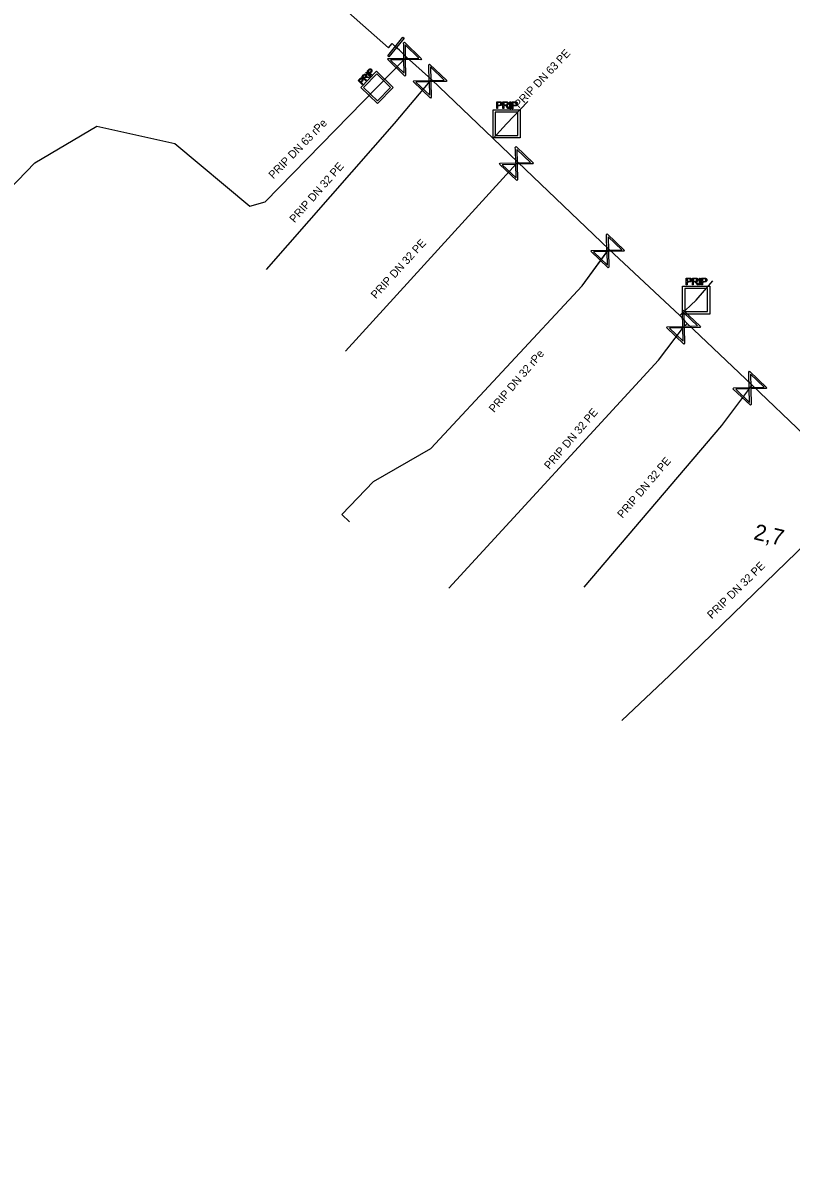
# Model space of a CAD drawing. Extents: x -643544 to -637295, y -1119190 to -1111715.
# Drawn here: x -642458.3 to -642410.3, y -1113955.6 to -1113884.4 of the extents above; entities that cross this region are included whole.
import ezdxf

# ---------------------------------------------------------------- set-up
doc = ezdxf.new("R2010")
doc.units = 0
for name, color, linetype in [('Default', 7, 'Continuous'), ('VP Kótování', 7, 'Continuous'), ('VP Popis přípojky', 7, 'Continuous'), ('VP Přípojka', 7, 'Continuous'), ('VP Řad', 7, 'Continuous'), ('VP Šachta', 7, 'Continuous'), ('VP Šoupě', 7, 'Continuous')]:
    doc.layers.add(name, color=color, linetype=linetype)

msp = doc.modelspace()

# ---------------------------------------------------------------- linework, layer by layer
at = {"layer": 'Default'}
for points in [[(-642436.674, -1113887.371), (-642436.649, -1113887.346), (-642436.633, -1113887.334), (-642436.612, -1113887.319), (-642436.59, -1113887.315), (-642436.569, -1113887.31), (-642436.546, -1113887.318), (-642436.523, -1113887.326), (-642436.503, -1113887.345), (-642436.47, -1113887.377), (-642436.468, -1113887.419), (-642436.466, -1113887.462), (-642436.519, -1113887.516)], [(-642436.548, -1113887.487), (-642436.516, -1113887.454), (-642436.515, -1113887.428), (-642436.514, -1113887.403), (-642436.537, -1113887.381), (-642436.552, -1113887.365), (-642436.571, -1113887.362), (-642436.59, -1113887.359), (-642436.607, -1113887.368), (-642436.618, -1113887.375), (-642436.641, -1113887.398)], [(-642437.235, -1113887.944), (-642437.21, -1113887.919), (-642437.194, -1113887.907), (-642437.173, -1113887.892), (-642437.151, -1113887.888), (-642437.13, -1113887.883), (-642437.107, -1113887.891), (-642437.084, -1113887.899), (-642437.065, -1113887.918), (-642437.031, -1113887.95), (-642437.029, -1113887.992), (-642437.027, -1113888.035), (-642437.08, -1113888.089)], [(-642437.11, -1113888.06), (-642437.077, -1113888.027), (-642437.076, -1113888.001), (-642437.075, -1113887.976), (-642437.098, -1113887.954), (-642437.114, -1113887.938), (-642437.133, -1113887.935), (-642437.152, -1113887.932), (-642437.168, -1113887.941), (-642437.179, -1113887.948), (-642437.202, -1113887.971)], [(-642436.995, -1113887.698), (-642436.961, -1113887.664), (-642436.937, -1113887.653), (-642436.913, -1113887.641), (-642436.885, -1113887.648), (-642436.857, -1113887.655), (-642436.836, -1113887.675), (-642436.808, -1113887.702), (-642436.807, -1113887.738), (-642436.806, -1113887.773), (-642436.836, -1113887.815), (-642436.816, -1113887.809), (-642436.803, -1113887.808), (-642436.776, -1113887.806), (-642436.742, -1113887.813)], [(-642436.888, -1113887.816), (-642436.865, -1113887.792), (-642436.857, -1113887.774), (-642436.849, -1113887.756), (-642436.853, -1113887.74), (-642436.857, -1113887.723), (-642436.87, -1113887.71), (-642436.888, -1113887.693), (-642436.912, -1113887.695), (-642436.937, -1113887.696), (-642436.965, -1113887.725)], [(-642436.756, -1113887.861), (-642436.794, -1113887.852), (-642436.816, -1113887.85), (-642436.838, -1113887.848), (-642436.85, -1113887.851), (-642436.862, -1113887.854), (-642436.872, -1113887.86), (-642436.879, -1113887.864), (-642436.892, -1113887.877)], [(-642428.513, -1113889.374), (-642428.47, -1113889.374), (-642428.447, -1113889.378), (-642428.416, -1113889.384), (-642428.394, -1113889.399), (-642428.372, -1113889.414), (-642428.359, -1113889.44), (-642428.347, -1113889.466), (-642428.347, -1113889.498), (-642428.347, -1113889.554), (-642428.381, -1113889.592), (-642428.416, -1113889.629), (-642428.507, -1113889.629)], [(-642428.507, -1113889.579), (-642428.451, -1113889.579), (-642428.428, -1113889.559), (-642428.406, -1113889.538), (-642428.406, -1113889.5), (-642428.406, -1113889.474), (-642428.419, -1113889.455), (-642428.432, -1113889.436), (-642428.454, -1113889.43), (-642428.469, -1113889.425), (-642428.508, -1113889.425)], [(-642428.111, -1113889.564), (-642428.072, -1113889.564), (-642428.05, -1113889.556), (-642428.028, -1113889.548), (-642428.017, -1113889.531), (-642428.006, -1113889.513), (-642428.006, -1113889.491), (-642428.006, -1113889.462), (-642428.028, -1113889.442), (-642428.05, -1113889.422), (-642428.098, -1113889.422)], [(-642428.099, -1113889.374), (-642428.042, -1113889.374), (-642428.012, -1113889.386), (-642427.982, -1113889.397), (-642427.965, -1113889.427), (-642427.947, -1113889.456), (-642427.947, -1113889.491), (-642427.947, -1113889.538), (-642427.976, -1113889.569), (-642428.006, -1113889.6), (-642428.067, -1113889.608), (-642428.045, -1113889.62), (-642428.034, -1113889.63), (-642428.009, -1113889.652), (-642427.987, -1113889.687)], [(-642427.55, -1113889.375), (-642427.508, -1113889.375), (-642427.484, -1113889.38), (-642427.453, -1113889.386), (-642427.432, -1113889.4), (-642427.41, -1113889.415), (-642427.397, -1113889.441), (-642427.385, -1113889.468), (-642427.385, -1113889.5), (-642427.385, -1113889.556), (-642427.419, -1113889.593), (-642427.453, -1113889.63), (-642427.544, -1113889.63)], [(-642427.544, -1113889.581), (-642427.489, -1113889.581), (-642427.466, -1113889.56), (-642427.443, -1113889.54), (-642427.443, -1113889.501), (-642427.443, -1113889.475), (-642427.456, -1113889.456), (-642427.47, -1113889.437), (-642427.492, -1113889.431), (-642427.506, -1113889.427), (-642427.546, -1113889.427)], [(-642428.039, -1113889.715), (-642428.064, -1113889.676), (-642428.08, -1113889.655), (-642428.097, -1113889.635), (-642428.11, -1113889.627), (-642428.123, -1113889.619), (-642428.136, -1113889.616), (-642428.145, -1113889.613), (-642428.167, -1113889.613)], [(-642416.672, -1113900.391), (-642416.629, -1113900.391), (-642416.606, -1113900.395), (-642416.575, -1113900.401), (-642416.553, -1113900.416), (-642416.531, -1113900.431), (-642416.518, -1113900.457), (-642416.506, -1113900.483), (-642416.506, -1113900.515), (-642416.506, -1113900.571), (-642416.54, -1113900.609), (-642416.575, -1113900.646), (-642416.666, -1113900.646)], [(-642416.666, -1113900.596), (-642416.61, -1113900.596), (-642416.587, -1113900.576), (-642416.565, -1113900.555), (-642416.565, -1113900.517), (-642416.565, -1113900.491), (-642416.578, -1113900.472), (-642416.591, -1113900.453), (-642416.613, -1113900.447), (-642416.628, -1113900.442), (-642416.667, -1113900.442)], [(-642416.198, -1113900.732), (-642416.223, -1113900.693), (-642416.239, -1113900.672), (-642416.256, -1113900.652), (-642416.269, -1113900.644), (-642416.282, -1113900.636), (-642416.295, -1113900.633), (-642416.304, -1113900.63), (-642416.326, -1113900.63)], [(-642416.27, -1113900.581), (-642416.231, -1113900.581), (-642416.209, -1113900.573), (-642416.187, -1113900.565), (-642416.176, -1113900.548), (-642416.165, -1113900.53), (-642416.165, -1113900.508), (-642416.165, -1113900.479), (-642416.187, -1113900.459), (-642416.209, -1113900.439), (-642416.257, -1113900.439)], [(-642416.258, -1113900.391), (-642416.201, -1113900.391), (-642416.171, -1113900.403), (-642416.141, -1113900.414), (-642416.124, -1113900.444), (-642416.106, -1113900.473), (-642416.106, -1113900.508), (-642416.106, -1113900.555), (-642416.135, -1113900.586), (-642416.165, -1113900.617), (-642416.226, -1113900.625), (-642416.204, -1113900.637), (-642416.193, -1113900.647), (-642416.168, -1113900.669), (-642416.146, -1113900.704)], [(-642415.709, -1113900.392), (-642415.667, -1113900.392), (-642415.643, -1113900.397), (-642415.612, -1113900.403), (-642415.591, -1113900.417), (-642415.569, -1113900.432), (-642415.556, -1113900.458), (-642415.544, -1113900.485), (-642415.544, -1113900.517), (-642415.544, -1113900.573), (-642415.578, -1113900.61), (-642415.612, -1113900.647), (-642415.703, -1113900.647)], [(-642415.703, -1113900.598), (-642415.648, -1113900.598), (-642415.625, -1113900.577), (-642415.602, -1113900.557), (-642415.602, -1113900.518), (-642415.602, -1113900.492), (-642415.615, -1113900.473), (-642415.629, -1113900.454), (-642415.651, -1113900.448), (-642415.665, -1113900.444), (-642415.705, -1113900.444)]]:
    msp.add_open_spline(points, degree=3, dxfattribs=at)
at = {"layer": 'VP Přípojka'}
for points in [[(-642494.94, -1113951.37), (-642498.13, -1113950.92), (-642499.05, -1113949.58), (-642497.33, -1113934.73), (-642476.94, -1113913.33), (-642457.54, -1113893.19), (-642453.65, -1113890.9), (-642448.78, -1113891.98), (-642444.1, -1113895.89), (-642443.13, -1113895.62), (-642436.151, -1113888.472), (-642434.43, -1113886.71), (-642434.316, -1113886.594)], [(-642443.047, -1113899.863), (-642435.06, -1113890.74), (-642432.84, -1113888.08), (-642432.757, -1113887.981)], [(-642428.894, -1113891.665), (-642428.057, -1113890.748), (-642426.731, -1113889.348)], [(-642438.12, -1113904.97), (-642427.44, -1113893.24), (-642427.355, -1113893.147)], [(-642437.874, -1113915.62), (-642438.344, -1113915.171), (-642436.369, -1113913.105), (-642432.79, -1113911.05), (-642428.065, -1113905.965), (-642423.34, -1113900.88), (-642421.665, -1113898.587)], [(-642432.79, -1113911.05), (-642423.34, -1113900.88), (-642421.74, -1113898.69), (-642421.665, -1113898.587)], [(-642417.242, -1113902.729), (-642416.216, -1113901.765), (-642415.18, -1113900.565)], [(-642431.661, -1113919.772), (-642418.56, -1113905.52), (-642417.001, -1113903.453), (-642416.765, -1113903.23)], [(-642423.21, -1113919.71), (-642414.6, -1113909.6), (-642412.85, -1113907.28), (-642412.711, -1113907.096)], [(-642420.861, -1113928.046), (-642417.88, -1113925.24), (-642407.92, -1113915.59), (-642406.21, -1113913.42), (-642406.138, -1113913.346)]]:
    msp.add_lwpolyline(points, dxfattribs=at)
at = {"layer": 'VP Řad'}
for points in [[(-642454.52, -1113868.74), (-642454.63, -1113869.01), (-642454.529, -1113869.099), (-642435.44, -1113886), (-642435.209, -1113885.738), (-642434.97, -1113885.96)], [(-642434.757, -1113886.158), (-642434.97, -1113885.96)], [(-642434.757, -1113886.158), (-642434.32, -1113886.59), (-642432.757, -1113887.981), (-642428.894, -1113891.665), (-642427.355, -1113893.147), (-642421.665, -1113898.587), (-642417.242, -1113902.729), (-642416.765, -1113903.23), (-642412.711, -1113907.096), (-642409.435, -1113910.22), (-642406.138, -1113913.346), (-642404.352, -1113915.036), (-642391.898, -1113926.897), (-642385.4, -1113933.009), (-642382.19, -1113936.174), (-642381.1, -1113937.25), (-642380.97, -1113937.68), (-642381.95, -1113946.17), (-642382.8, -1113955.3), (-642382.85, -1113955.65)]]:
    msp.add_lwpolyline(points, dxfattribs=at)
at = {"layer": 'VP Šachta'}
for points in [[(-642437.072, -1113888.291), (-642437.329, -1113888.04), (-642437.235, -1113887.944)], [(-642437.202, -1113887.971), (-642437.266, -1113888.037), (-642437.174, -1113888.126)], [(-642437.174, -1113888.126), (-642437.11, -1113888.06)], [(-642436.174, -1113887.462), (-642435.136, -1113888.476), (-642436.123, -1113889.487), (-642437.162, -1113888.473), (-642436.174, -1113887.462)], [(-642436.849, -1113888.062), (-642437.106, -1113887.811), (-642436.995, -1113887.698)], [(-642436.965, -1113887.725), (-642437.043, -1113887.805), (-642436.959, -1113887.888)], [(-642436.989, -1113888.473), (-642436.127, -1113889.314), (-642435.308, -1113888.476), (-642436.17, -1113887.634), (-642436.989, -1113888.473)], [(-642436.959, -1113887.888), (-642436.888, -1113887.816)], [(-642436.892, -1113887.877), (-642436.93, -1113887.916), (-642436.816, -1113888.028), (-642436.849, -1113888.062)], [(-642436.594, -1113887.803), (-642436.851, -1113887.552), (-642436.818, -1113887.519), (-642436.561, -1113887.769), (-642436.594, -1113887.803)], [(-642436.511, -1113887.718), (-642436.768, -1113887.467), (-642436.674, -1113887.371)], [(-642436.742, -1113887.813), (-642436.629, -1113887.837), (-642436.671, -1113887.879), (-642436.756, -1113887.861)], [(-642436.641, -1113887.398), (-642436.705, -1113887.464), (-642436.613, -1113887.553)], [(-642436.613, -1113887.553), (-642436.548, -1113887.487)], [(-642436.519, -1113887.516), (-642436.583, -1113887.582), (-642436.479, -1113887.685), (-642436.511, -1113887.718)], [(-642437.08, -1113888.089), (-642437.145, -1113888.155), (-642437.04, -1113888.258), (-642437.072, -1113888.291)], [(-642428.674, -1113889.805), (-642428.674, -1113889.374), (-642428.513, -1113889.374)], [(-642428.508, -1113889.425), (-642428.618, -1113889.425), (-642428.618, -1113889.579)], [(-642428.29, -1113889.805), (-642428.29, -1113889.374), (-642428.099, -1113889.374)], [(-642428.098, -1113889.422), (-642428.233, -1113889.422), (-642428.233, -1113889.564)], [(-642427.853, -1113889.806), (-642427.853, -1113889.375), (-642427.798, -1113889.375), (-642427.798, -1113889.806), (-642427.853, -1113889.806)], [(-642427.711, -1113889.806), (-642427.711, -1113889.375), (-642427.55, -1113889.375)], [(-642427.546, -1113889.427), (-642427.656, -1113889.427), (-642427.656, -1113889.581)], [(-642427.209, -1113889.881), (-642427.209, -1113891.623), (-642428.905, -1113891.623), (-642428.905, -1113889.881), (-642427.209, -1113889.881)], [(-642428.76, -1113890.029), (-642428.76, -1113891.475), (-642427.354, -1113891.475), (-642427.354, -1113890.029), (-642428.76, -1113890.029)], [(-642428.507, -1113889.629), (-642428.618, -1113889.629), (-642428.618, -1113889.805), (-642428.674, -1113889.805)], [(-642428.618, -1113889.579), (-642428.507, -1113889.579)], [(-642428.167, -1113889.613), (-642428.233, -1113889.613), (-642428.233, -1113889.805), (-642428.29, -1113889.805)], [(-642428.233, -1113889.564), (-642428.111, -1113889.564)], [(-642427.987, -1113889.687), (-642427.912, -1113889.805), (-642427.984, -1113889.805), (-642428.039, -1113889.715)], [(-642427.544, -1113889.63), (-642427.656, -1113889.63), (-642427.656, -1113889.806), (-642427.711, -1113889.806)], [(-642427.656, -1113889.581), (-642427.544, -1113889.581)], [(-642415.368, -1113900.898), (-642415.368, -1113902.64), (-642417.064, -1113902.64), (-642417.064, -1113900.898), (-642415.368, -1113900.898)], [(-642416.833, -1113900.822), (-642416.833, -1113900.391), (-642416.672, -1113900.391)], [(-642416.666, -1113900.646), (-642416.777, -1113900.646), (-642416.777, -1113900.822), (-642416.833, -1113900.822)], [(-642416.667, -1113900.442), (-642416.777, -1113900.442), (-642416.777, -1113900.596)], [(-642416.777, -1113900.596), (-642416.666, -1113900.596)], [(-642416.449, -1113900.822), (-642416.449, -1113900.391), (-642416.258, -1113900.391)], [(-642416.326, -1113900.63), (-642416.392, -1113900.63), (-642416.392, -1113900.822), (-642416.449, -1113900.822)], [(-642416.257, -1113900.439), (-642416.392, -1113900.439), (-642416.392, -1113900.581)], [(-642416.392, -1113900.581), (-642416.27, -1113900.581)], [(-642416.146, -1113900.704), (-642416.071, -1113900.822), (-642416.143, -1113900.822), (-642416.198, -1113900.732)], [(-642416.012, -1113900.823), (-642416.012, -1113900.392), (-642415.957, -1113900.392), (-642415.957, -1113900.823), (-642416.012, -1113900.823)], [(-642415.87, -1113900.823), (-642415.87, -1113900.392), (-642415.709, -1113900.392)], [(-642415.703, -1113900.647), (-642415.815, -1113900.647), (-642415.815, -1113900.823), (-642415.87, -1113900.823)], [(-642415.705, -1113900.444), (-642415.815, -1113900.444), (-642415.815, -1113900.598)], [(-642415.815, -1113900.598), (-642415.703, -1113900.598)], [(-642416.919, -1113901.046), (-642416.919, -1113902.492), (-642415.513, -1113902.492), (-642415.513, -1113901.046), (-642416.919, -1113901.046)]]:
    msp.add_lwpolyline(points, dxfattribs=at)
at = {"layer": 'VP Šoupě'}
for points in [[(-642434.443, -1113885.649), (-642433.37, -1113886.697), (-642433.416, -1113886.744), (-642433.544, -1113886.742), (-642434.384, -1113886.753), (-642434.372, -1113887.723), (-642434.418, -1113887.77), (-642435.491, -1113886.722), (-642435.445, -1113886.675), (-642434.473, -1113886.666), (-642434.484, -1113885.826), (-642434.489, -1113885.696), (-642434.443, -1113885.649)], [(-642434.462, -1113885.406), (-642435.406, -1113886.572), (-642435.478, -1113886.513), (-642434.535, -1113885.347), (-642434.462, -1113885.406)], [(-642434.396, -1113885.826), (-642434.385, -1113886.665), (-642433.548, -1113886.654), (-642434.396, -1113885.826)], [(-642434.461, -1113887.597), (-642434.472, -1113886.754), (-642435.313, -1113886.765), (-642434.461, -1113887.597)], [(-642432.866, -1113887.02), (-642431.78, -1113888.055), (-642431.826, -1113888.103), (-642431.954, -1113888.102), (-642432.794, -1113888.123), (-642432.77, -1113889.093), (-642432.815, -1113889.141), (-642433.901, -1113888.106), (-642433.855, -1113888.058), (-642432.884, -1113888.037), (-642432.905, -1113887.197), (-642432.911, -1113887.068), (-642432.866, -1113887.02)], [(-642432.816, -1113887.196), (-642432.796, -1113888.035), (-642431.959, -1113888.014), (-642432.816, -1113887.196)], [(-642432.861, -1113888.968), (-642432.882, -1113888.125), (-642433.723, -1113888.146), (-642432.861, -1113888.968)], [(-642427.466, -1113892.18), (-642426.38, -1113893.215), (-642426.426, -1113893.263), (-642426.554, -1113893.262), (-642427.394, -1113893.283), (-642427.37, -1113894.253), (-642427.415, -1113894.301), (-642428.501, -1113893.266), (-642428.455, -1113893.218), (-642427.484, -1113893.197), (-642427.505, -1113892.357), (-642427.511, -1113892.228), (-642427.466, -1113892.18)], [(-642427.416, -1113892.356), (-642427.396, -1113893.195), (-642426.559, -1113893.174), (-642427.416, -1113892.356)], [(-642427.461, -1113894.128), (-642427.482, -1113893.285), (-642428.323, -1113893.306), (-642427.461, -1113894.128)], [(-642421.766, -1113897.63), (-642420.68, -1113898.665), (-642420.726, -1113898.713), (-642420.854, -1113898.712), (-642421.694, -1113898.733), (-642421.67, -1113899.703), (-642421.715, -1113899.751), (-642422.801, -1113898.716), (-642422.755, -1113898.668), (-642421.784, -1113898.647), (-642421.805, -1113897.807), (-642421.811, -1113897.678), (-642421.766, -1113897.63)], [(-642421.716, -1113897.806), (-642421.696, -1113898.645), (-642420.859, -1113898.624), (-642421.716, -1113897.806)], [(-642421.761, -1113899.578), (-642421.782, -1113898.735), (-642422.623, -1113898.756), (-642421.761, -1113899.578)], [(-642417.027, -1113902.393), (-642415.941, -1113903.428), (-642415.987, -1113903.476), (-642416.115, -1113903.475), (-642416.955, -1113903.496), (-642416.931, -1113904.466), (-642416.976, -1113904.514), (-642418.062, -1113903.479), (-642418.016, -1113903.431), (-642417.045, -1113903.41), (-642417.066, -1113902.57), (-642417.072, -1113902.441), (-642417.027, -1113902.393)], [(-642416.977, -1113902.569), (-642416.957, -1113903.408), (-642416.12, -1113903.387), (-642416.977, -1113902.569)], [(-642417.022, -1113904.341), (-642417.043, -1113903.498), (-642417.884, -1113903.519), (-642417.022, -1113904.341)], [(-642412.876, -1113906.22), (-642411.79, -1113907.255), (-642411.836, -1113907.303), (-642411.964, -1113907.302), (-642412.804, -1113907.323), (-642412.78, -1113908.293), (-642412.825, -1113908.341), (-642413.911, -1113907.306), (-642413.865, -1113907.258), (-642412.894, -1113907.237), (-642412.915, -1113906.397), (-642412.921, -1113906.268), (-642412.876, -1113906.22)], [(-642412.826, -1113906.396), (-642412.806, -1113907.235), (-642411.969, -1113907.214), (-642412.826, -1113906.396)], [(-642412.871, -1113908.168), (-642412.892, -1113907.325), (-642413.733, -1113907.346), (-642412.871, -1113908.168)]]:
    msp.add_lwpolyline(points, dxfattribs=at)

# ---------------------------------------------------------------- texts
at = {"layer": 'VP Kótování'}
msp.add_text('2,7', height=1, rotation=346.76116, dxfattribs=at).set_placement((-642412.671, -1113916.707))
at = {"layer": 'VP Popis přípojky'}
for s, rotation, p in [('PRIP DN 63 PE', 46.55497, (-642427.278, -1113889.808)), ('PRIP DN 63 rPe', 45.68322, (-642442.631, -1113894.228)), ('PRIP DN 32 PE', 48.79853, (-642441.299, -1113896.978)), ('PRIP DN 32 PE', 47.68172, (-642436.222, -1113901.725)), ('PRIP DN 32 rPe', 49.53318, (-642428.834, -1113908.839)), ('PRIP DN 32 PE', 49.53318, (-642425.382, -1113912.391)), ('PRIP DN 32 PE', 49.58125, (-642420.811, -1113915.44)), ('PRIP DN 32 PE', 44.38332, (-642415.238, -1113921.725))]:
    msp.add_text(s, height=0.5, rotation=rotation, dxfattribs=at).set_placement(p)

doc.saveas('drawing.dxf')
